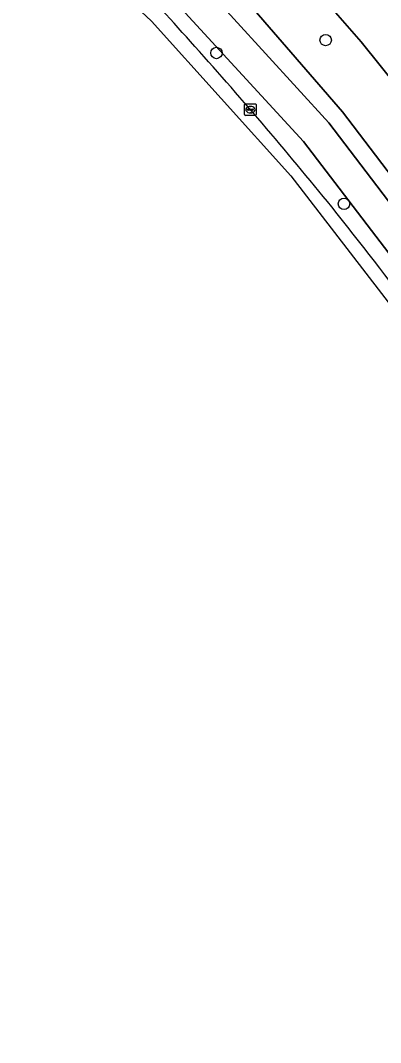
# Model space of a CAD drawing. Extents: x 162722 to 165104, y 384719 to 386284.
# Drawn here: x 163444.9 to 163475.8, y 385121.1 to 385208.7 of the extents above; entities that cross this region are included whole.
import ezdxf

# ---------------------------------------------------------------- set-up
doc = ezdxf.new("R2010")
doc.units = 0
for name, color, linetype in [('IMGEO_Berm_groen', 7, 'Continuous'), ('IMGEO_Boom', 7, 'Continuous'), ('IMGEO_Fietspad_gesloten', 7, 'Continuous'), ('IMGEO_Grasland_agrarisch', 7, 'Continuous'), ('IMGEO_Groenvoorziening', 7, 'Continuous'), ('IMGEO_Kolk', 7, 'Continuous'), ('IMGEO_Rijbaan_lokaal_gesloten', 7, 'Continuous')]:
    doc.layers.add(name, color=color, linetype=linetype)

msp = doc.modelspace()

# ---------------------------------------------------------------- linework, layer by layer
at = {"layer": 'IMGEO_Berm_groen'}
for points in [[(163397.87, 385266.735), (163415.16, 385253.444), (163419.271, 385250), (163431.265, 385239.951), (163437.31, 385234.749), (163451.995, 385221.167), (163452.378, 385220.784), (163471.396, 385199.947), (163488.476, 385177.495), (163500, 385159.655), (163512.539, 385137.48), (163517.235, 385129.018), (163517.722, 385128.079), (163518.047, 385128.124), (163519.097, 385128.692), (163505.675, 385153.038), (163497.177, 385166.511), (163489.71, 385178.351), (163472.561, 385200.893), (163464.607, 385210.068), (163450.028, 385225.1), (163438.302, 385235.875), (163416.097, 385254.616), (163390.479, 385274.017)], [(163500, 385154.344), (163486.25, 385176.026), (163469.207, 385198.327), (163450.241, 385219.017)]]:
    msp.add_lwpolyline(points, dxfattribs=at)
for centre, radius, start, end in [((163305.541, 385070.433), 205.757, 41.55251, 43.89019), ((163181.108, 384956.652), 374.357, 39.09531, 41.95211), ((163161.149, 384945.642), 396.811, 35.08983, 38.51165)]:
    msp.add_arc(centre, radius, start, end, dxfattribs=at)
at = {"layer": 'IMGEO_Boom'}
for centre in [(163471.115, 385207.034), (163461.747, 385205.928), (163472.69, 385192.993)]:
    msp.add_circle(centre, 0.489, dxfattribs=at)
at = {"layer": 'IMGEO_Fietspad_gesloten'}
for points in [[(163512.539, 385137.48), (163500, 385159.655), (163488.476, 385177.495), (163471.396, 385199.947), (163452.378, 385220.784), (163451.995, 385221.167), (163437.31, 385234.749), (163431.265, 385239.951), (163419.271, 385250), (163415.16, 385253.444), (163397.87, 385266.735)], [(163450.241, 385219.017), (163469.207, 385198.327), (163486.25, 385176.026), (163500, 385154.344), (163510.153, 385136.167), (163514.6, 385127.902), (163517.235, 385129.018), (163512.539, 385137.48)]]:
    msp.add_lwpolyline(points, dxfattribs=at)
at = {"layer": 'IMGEO_Grasland_agrarisch'}
msp.add_lwpolyline([(163439.273, 385241.763), (163448.294, 385233.4), (163461.015, 385221.262), (163467.958, 385214.015), (163474.165, 385206.88), (163484.521, 385193.992), (163493.059, 385181.779), (163500, 385171.494), (163501.474, 385168.972), (163501.432, 385168.948), (163508.658, 385154.922), (163517.137, 385159.192), (163509.685, 385173.094), (163500, 385192.449), (163493.083, 385205.585), (163497.22, 385207.997), (163496.302, 385209.795), (163495.86, 385210.332), (163497.279, 385211.085), (163495.872, 385213.936), (163494.43, 385213.182), (163493.574, 385212.707), (163466.333, 385263.668)], dxfattribs=at)
at = {"layer": 'IMGEO_Groenvoorziening'}
msp.add_lwpolyline([(163438.302, 385235.875), (163450.028, 385225.1), (163464.607, 385210.068), (163472.561, 385200.893), (163489.71, 385178.351), (163497.177, 385166.511), (163505.675, 385153.038), (163519.097, 385128.692), (163519.301, 385128.803), (163520.379, 385129.605), (163524.356, 385133.351), (163524.258, 385137.236), (163518.645, 385134.293), (163508.658, 385154.922), (163501.432, 385168.948), (163501.474, 385168.972), (163500, 385171.494), (163493.059, 385181.779), (163484.521, 385193.992), (163474.165, 385206.88), (163467.958, 385214.015), (163461.015, 385221.262), (163448.294, 385233.4), (163439.273, 385241.763)], dxfattribs=at)
at = {"layer": 'IMGEO_Kolk'}
for p, q in [((163464.162, 385200.643), (163464.162, 385201.495)), ((163464.237, 385201.569), (163465.089, 385201.569)), ((163464.421, 385201.063), (163464.421, 385201.075)), ((163464.859, 385201.026), (163464.461, 385201.026)), ((163464.464, 385201.112), (163464.862, 385201.112)), ((163464.65, 385201.349), (163464.675, 385201.349)), ((163464.905, 385201.075), (163464.905, 385201.063)), ((163465.163, 385201.495), (163465.163, 385200.643)), ((163465.089, 385200.569), (163464.237, 385200.569)), ((163464.673, 385200.789), (163464.648, 385200.789))]:
    msp.add_line(p, q, dxfattribs=at)
for points in [[(163464.162, 385200.643), (163464.162, 385201.495)], [(163464.237, 385201.569), (163465.089, 385201.569)], [(163465.163, 385201.495), (163465.163, 385200.643)], [(163465.089, 385200.569), (163464.237, 385200.569)]]:
    msp.add_lwpolyline(points, dxfattribs=at)
for centre, radius, start, end in [((163464.239, 385201.493), 0.0765, 91.55205, 178.44795), ((163464.239, 385201.493), 0.0765, 91.55205, 178.44795), ((163464.461, 385201.072), 0.0403, 85.87752, 175.75265), ((163464.458, 385201.062), 0.0366, 178.93798, 274.71019), ((163464.862, 385201.069), 0.043, 264.86636, 352.45326), ((163464.866, 385201.074), 0.0386, 1.73085, 96.63898), ((163465.087, 385201.493), 0.0765, 1.55205, 88.44795), ((163465.087, 385201.493), 0.0765, 1.55205, 88.44795), ((163464.239, 385200.645), 0.0765, 181.55205, 268.44795), ((163464.239, 385200.645), 0.0765, 181.55205, 268.44795), ((163465.087, 385200.645), 0.0765, 271.55205, 358.44795), ((163465.087, 385200.645), 0.0765, 271.55205, 358.44795)]:
    msp.add_arc(centre, radius, start, end, dxfattribs=at)
for centre, major_axis, ratio, start_param, end_param in [((163464.649, 385201.069), (-0.387, 0.002), 0.722429, 4.712389, 7.853982), ((163464.674, 385201.069), (-0.39, 0.002), 0.717154, 1.570796, 4.712389)]:
    msp.add_ellipse(centre, major_axis=major_axis, ratio=ratio, start_param=start_param, end_param=end_param, dxfattribs=at)
at = {"layer": 'IMGEO_Rijbaan_lokaal_gesloten'}
msp.add_lwpolyline([(163453.824, 385213.08), (163452.723, 385211.915), (163456.185, 385208.65), (163468.119, 385195.386), (163479.646, 385180.452), (163494.611, 385157.902), (163512.81, 385123.275), (163519.374, 385110.786), (163534.339, 385081.415), (163536.486, 385077.671)], dxfattribs=at)
for centre, radius, start, end in [((163305.541, 385070.433), 205.757, 41.55251, 43.89019), ((163181.108, 384956.652), 374.357, 39.09531, 41.95211), ((163161.149, 384945.642), 396.811, 35.08983, 38.51165)]:
    msp.add_arc(centre, radius, start, end, dxfattribs=at)

doc.saveas('drawing.dxf')
